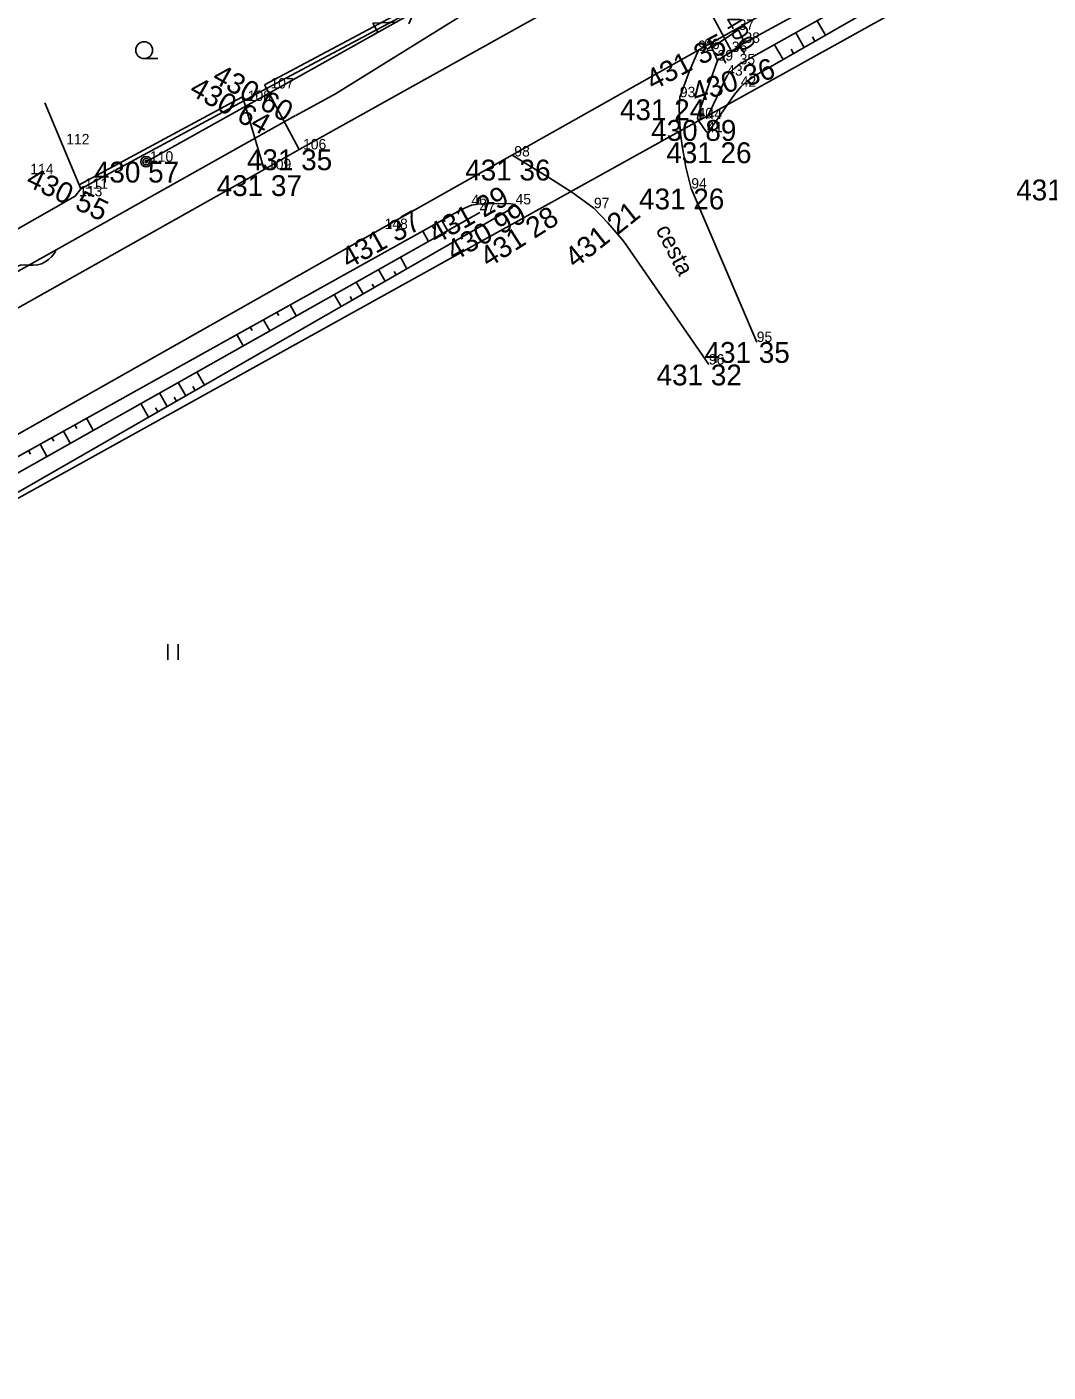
# Model space of a CAD drawing. Extents: x -559180 to -551373, y -1076947 to -1072071.
# Drawn here: x -554447.8 to -554398.8, y -1072798.6 to -1072734 of the extents above; entities that cross this region are included whole.
import ezdxf

# ---------------------------------------------------------------- set-up
doc = ezdxf.new("R2010")
doc.units = 0
for name, color, linetype in [('12_PLOTY', 7, 'Continuous'), ('13_PLOTY', 7, 'Continuous'), ('17_KOMUNIKACE', 7, 'Continuous'), ('18_POLOHOPIS', 7, 'Continuous'), ('1_VODA_ZN', 7, 'Continuous'), ('20_EL_ZN', 7, 'Continuous'), ('26_SRAFY', 7, 'Continuous'), ('27_HRANA_PATA', 7, 'Continuous'), ('30_SDEL_ZN', 7, 'Continuous'), ('3_BODY', 7, 'Continuous'), ('40_KANAL_ZN', 7, 'Continuous'), ('45_ZN_KULTURY', 7, 'Continuous'), ('49_POPIS_KANAL', 7, 'Continuous'), ('52_POPIS_UCELOVY', 7, 'Continuous'), ('6_VYSKY', 7, 'Continuous'), ('kanal_stáv', 7, 'Continuous'), ('NNnadzemní', 7, 'Continuous')]:
    doc.layers.add(name, color=color, linetype=linetype)

# ---------------------------------------------------------------- blocks, each defined once
blk = doc.blocks.new('JS400')
at = {"layer": '49_POPIS_KANAL'}
blk.add_text('DN=400', height=0.8, rotation=0.00002, dxfattribs=at).set_placement((0.698, -0.047))
blk = doc.blocks.new('VYUST')
at = {"layer": '40_KANAL_ZN'}
for p, q in [((-0.35, 0.5), (0, 0.5)), ((0, 0.5), (0, -0.5)), ((0, 0), (3, 0.001)), ((-0.35, -0.5), (0, -0.5))]:
    blk.add_line(p, q, dxfattribs=at)
blk = doc.blocks.new('SLB')
at = {"layer": '20_EL_ZN'}
for radius in [0.25, 0.158, 0.05]:
    blk.add_circle((0, 0), radius, dxfattribs=at)
blk = doc.blocks.new('ZAHRAD')
at = {"layer": '45_ZN_KULTURY'}
blk.add_line((0, 0), (0.65, 0.003), dxfattribs=at)
blk.add_circle((0, 0.403), 0.403, dxfattribs=at)
blk = doc.blocks.new('LOUKA')
at = {"layer": '45_ZN_KULTURY'}
for p, q in [((0, 0), (0, 0.75)), ((0.5, 0), (0.5, 0.75))]:
    blk.add_line(p, q, dxfattribs=at)
blk = doc.blocks.new('POINT_DISPLAY')
blk.add_line((0, 0), (0, 0))
blk = doc.blocks.new('ELNN')
at = {"layer": '20_EL_ZN'}
for p, q in [((0, 0), (0.5, 0)), ((0.5, 0), (0.5, 0.5)), ((0.5, 0.5), (1.5, 0)), ((1.5, 0), (2.5, 0))]:
    blk.add_line(p, q, dxfattribs=at)
blk.add_lwpolyline([(2, 0.375), (2.5, 0), (2, -0.375)], dxfattribs=at)
blk = doc.blocks.new('SDEP')
at = {"layer": '30_SDEL_ZN'}
for centre, radius, start, end in [((0.75, -1.001), 1.251, 53.1529, 126.84692), ((2.25, 1), 1.25, 233.13001, 306.86981)]:
    blk.add_arc(centre, radius, start, end, dxfattribs=at)

msp = doc.modelspace()

# ---------------------------------------------------------------- linework, layer by layer
at = {"layer": '12_PLOTY'}
for p, q in [((-554425.994, -1072731.273), (-554436.394, -1072736.823)), ((-554425.9, -1072731.45), (-554436.3, -1072737)), ((-554436.394, -1072736.823), (-554436.3, -1072737)), ((-554437.484, -1072737.423), (-554445.288, -1072741.624)), ((-554437.39, -1072737.6), (-554437.484, -1072737.423)), ((-554436.3, -1072737), (-554437.39, -1072737.6)), ((-554446.93, -1072737.694), (-554445.21, -1072741.81)), ((-554437.39, -1072737.6), (-554445.21, -1072741.81)), ((-554445.21, -1072741.81), (-554445.48, -1072742.17)), ((-554445.48, -1072742.17), (-554455.73, -1072747.96))]:
    msp.add_line(p, q, dxfattribs=at)
at = {"layer": '13_PLOTY'}
for p, q in [((-554417.88, -1072727.87), (-554433, -1072737.25)), ((-554434.905, -1072738.292), (-554433, -1072737.25)), ((-554434.92, -1072738.3), (-554452.11, -1072747.94)), ((-554434.92, -1072738.3), (-554452.11, -1072747.94))]:
    msp.add_line(p, q, dxfattribs=at)
at = {"layer": '17_KOMUNIKACE'}
for p, q in [((-554415.5, -1072735.11), (-554382.74, -1072716.74)), ((-554421.88, -1072732.75), (-554434.74, -1072739.92)), ((-554415.5, -1072735.11), (-554430.83, -1072743.74)), ((-554434.74, -1072739.92), (-554436.42, -1072740.88)), ((-554436.42, -1072740.88), (-554454.18, -1072750.88)), ((-554415.93, -1072741.8), (-554412.79, -1072749.16)), ((-554471.26, -1072766.59), (-554430.83, -1072743.74))]:
    msp.add_line(p, q, dxfattribs=at)
for points in [[(-554415.583, -1072735.157), (-554416.023, -1072736.16), (-554416.48, -1072737.42)], [(-554416.48, -1072737.42), (-554416.504, -1072737.861), (-554416.492, -1072738.476), (-554416.447, -1072739.172), (-554416.362, -1072739.755), (-554416.184, -1072740.775), (-554415.93, -1072741.8)], [(-554420.6, -1072742.74), (-554421.611, -1072742.005), (-554422.591, -1072741.378), (-554424.526, -1072740.191)], [(-554415.09, -1072750.24), (-554419.168, -1072744.345), (-554419.928, -1072743.441), (-554420.6, -1072742.74)]]:
    msp.add_lwpolyline(points, dxfattribs=at)
at = {"layer": '18_POLOHOPIS'}
for p, q in [((-554413.66, -1072734.19), (-554414.95, -1072735.04)), ((-554413.66, -1072734.19), (-554413.38, -1072734.81)), ((-554413.38, -1072734.81), (-554414.67, -1072735.66)), ((-554414.95, -1072735.04), (-554414.67, -1072735.66)), ((-554434.74, -1072739.92), (-554436.3, -1072737)), ((-554437.39, -1072737.6), (-554436.42, -1072740.88))]:
    msp.add_line(p, q, dxfattribs=at)
at = {"layer": '26_SRAFY'}
for p, q in [((-554410.916, -1072734.326), (-554410.511, -1072735.031)), ((-554409.893, -1072733.751), (-554409.493, -1072734.445)), ((-554411.94, -1072734.902), (-554411.528, -1072735.617)), ((-554410.123, -1072734.528), (-554410.002, -1072734.738)), ((-554411.142, -1072735.111), (-554411.02, -1072735.324)), ((-554427.621, -1072743.818), (-554427.891, -1072743.331)), ((-554427.35, -1072743.22), (-554427.431, -1072743.075)), ((-554426.702, -1072743.3), (-554426.94, -1072742.805)), ((-554428.539, -1072744.336), (-554428.813, -1072743.844)), ((-554428.271, -1072743.734), (-554428.352, -1072743.588)), ((-554429.883, -1072745.092), (-554429.567, -1072745.643)), ((-554430.94, -1072745.688), (-554430.619, -1072746.247)), ((-554430.188, -1072745.778), (-554430.093, -1072745.945)), ((-554431.997, -1072746.283), (-554431.67, -1072746.851)), ((-554431.242, -1072746.38), (-554431.145, -1072746.549)), ((-554433.053, -1072746.879), (-554432.722, -1072747.455)), ((-554432.295, -1072746.981), (-554432.196, -1072747.153)), ((-554435.719, -1072747.895), (-554435.807, -1072747.737)), ((-554434.876, -1072747.905), (-554435.168, -1072747.381)), ((-554436.997, -1072748.609), (-554437.086, -1072748.448)), ((-554436.151, -1072748.623), (-554436.447, -1072748.093)), ((-554437.426, -1072749.342), (-554437.725, -1072748.804)), ((-554440.542, -1072751.097), (-554440.176, -1072751.735)), ((-554439.645, -1072750.592), (-554439.283, -1072751.222)), ((-554441.439, -1072751.602), (-554441.068, -1072752.247)), ((-554439.839, -1072751.288), (-554439.729, -1072751.479)), ((-554442.335, -1072752.108), (-554441.961, -1072752.76)), ((-554441.626, -1072752.309), (-554441.515, -1072752.504)), ((-554440.732, -1072751.799), (-554440.622, -1072751.991)), ((-554444.614, -1072753.392), (-554444.934, -1072752.816)), ((-554445.725, -1072754.018), (-554446.049, -1072753.437)), ((-554445.395, -1072753.3), (-554445.492, -1072753.126)), ((-554447.622, -1072754.544), (-554447.72, -1072754.367)), ((-554446.836, -1072754.644), (-554447.163, -1072754.057)), ((-554446.508, -1072753.922), (-554446.606, -1072753.747))]:
    msp.add_line(p, q, dxfattribs=at)
at = {"layer": '27_HRANA_PATA'}
for p, q in [((-554400.37, -1072727.72), (-554413.38, -1072734.81)), ((-554400.12, -1072728.26), (-554413.61, -1072735.84)), ((-554414.21, -1072736.38), (-554415.2, -1072738.46)), ((-554426.08, -1072742.95), (-554457.25, -1072760.51))]:
    msp.add_line(p, q, dxfattribs=at)
for points in [[(-554399.79, -1072728.86), (-554412.919, -1072736.417), (-554413.249, -1072736.651), (-554413.56, -1072736.92)], [(-554414.67, -1072735.66), (-554415.552, -1072738.113), (-554415.602, -1072738.287), (-554415.63, -1072738.43)], [(-554413.61, -1072735.84), (-554413.89, -1072736.053), (-554414.052, -1072736.201), (-554414.21, -1072736.38)], [(-554415.17, -1072739.1), (-554415.114, -1072739.065), (-554415.054, -1072739.013), (-554413.861, -1072737.287), (-554413.56, -1072736.92)], [(-554415.63, -1072738.43), (-554415.597, -1072738.503), (-554415.552, -1072738.577), (-554415.236, -1072739.039), (-554415.203, -1072739.074), (-554415.17, -1072739.1)], [(-554426.48, -1072742.6), (-554426.695, -1072742.687), (-554426.98, -1072742.824), (-554457.77, -1072759.96)], [(-554424.36, -1072742.56), (-554424.519, -1072742.702), (-554424.79, -1072742.9), (-554456.92, -1072761.35)], [(-554424.36, -1072742.56), (-554424.581, -1072742.529), (-554424.866, -1072742.517), (-554425.928, -1072742.536), (-554426.183, -1072742.553), (-554426.48, -1072742.6)]]:
    msp.add_lwpolyline(points, dxfattribs=at)
at = {"layer": 'kanal_stáv'}
msp.add_lwpolyline([(-554211.63, -1072637.36), (-554252.71, -1072643.96), (-554272.41, -1072652.99), (-554296.03, -1072664.39), (-554307.43, -1072677), (-554325.75, -1072687.76), (-554359.23, -1072706.8), (-554394.89, -1072727.06), (-554464.39, -1072765.62), (-554508.8, -1072789.43), (-554533.01, -1072802.97), (-554568.24, -1072822.24), (-554587.98, -1072832.41), (-554601.02, -1072839.21), (-554624.92, -1072852.09), (-554662.69, -1072873.08), (-554684.61, -1072885), (-554705.04, -1072896.44), (-554749.99, -1072921.56), (-554804.76, -1072951.95)], dxfattribs=at)
at = {"layer": 'NNnadzemní'}
msp.add_line((-554442.08, -1072740.51), (-554411.95, -1072723.69), dxfattribs=at)

# ---------------------------------------------------------------- block references
at = {"layer": '1_VODA_ZN'}
for p in [(-554413.66, -1072734.19), (-554413.38, -1072734.81), (-554416.13, -1072735.47), (-554416.129, -1072735.467), (-554416.129, -1072735.467), (-554416.121, -1072735.448), (-554415.6, -1072735.2), (-554415.5, -1072735.11), (-554414.67, -1072735.66), (-554413.99, -1072735.25), (-554413.61, -1072735.84), (-554414.21, -1072736.38), (-554413.56, -1072736.92), (-554436.3, -1072737), (-554416.48, -1072737.42), (-554437.39, -1072737.6), (-554415.63, -1072738.43), (-554415.2, -1072738.46), (-554415.17, -1072739.1), (-554446.1, -1072739.68), (-554434.74, -1072739.92), (-554442.08, -1072740.51), (-554424.42, -1072740.26), (-554436.42, -1072740.88), (-554445.21, -1072741.81), (-554415.93, -1072741.8), (-554445.48, -1072742.17), (-554426.48, -1072742.6), (-554424.36, -1072742.56), (-554420.6, -1072742.74), (-554426.08, -1072742.95), (-554430.83, -1072743.74), (-554412.79, -1072749.16), (-554415.09, -1072750.24)]:
    msp.add_blockref('POINT_DISPLAY', p, dxfattribs=at)
at = {"layer": '20_EL_ZN', "xscale": 0.9999998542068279, "yscale": 0.999999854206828, "rotation": 29.172229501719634}
msp.add_blockref('ELNN', (-554431.403, -1072734.549), dxfattribs=at)
at = {"layer": '20_EL_ZN'}
msp.add_blockref('SLB', (-554442.08, -1072740.51), dxfattribs=at)
at = {"layer": '30_SDEL_ZN', "xscale": 1.0000002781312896, "yscale": 1.0000002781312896, "rotation": 29.28319525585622}
msp.add_blockref('SDEP', (-554449.01, -1072746.202), dxfattribs=at)
at = {"layer": '40_KANAL_ZN', "xscale": 0.9999994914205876, "yscale": 0.9999994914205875, "rotation": 117.91300020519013}
msp.add_blockref('VYUST', (-554413.99, -1072735.25), dxfattribs=at)
at = {"layer": '45_ZN_KULTURY'}
for name, p in [('ZAHRAD', (-554442.175, -1072735.564)), ('LOUKA', (-554441.045, -1072764.4))]:
    msp.add_blockref(name, p, dxfattribs=at)
at = {"layer": '49_POPIS_KANAL', "xscale": 0.999999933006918, "yscale": 0.9999999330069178, "rotation": -58.88831210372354}
msp.add_blockref('JS400', (-554415.835, -1072731.285), dxfattribs=at)

# ---------------------------------------------------------------- texts
at = {"layer": '3_BODY'}
for s, p in [('37', (-554413.66, -1072734.19)), ('38', (-554413.38, -1072734.81)), ('92', (-554415.6, -1072735.2)), (' 66', (-554415.5, -1072735.11)), ('36', (-554413.99, -1072735.25)), ('39', (-554414.67, -1072735.66)), ('35', (-554413.61, -1072735.84)), ('43', (-554414.21, -1072736.38)), (' 107', (-554436.3, -1072737)), ('93', (-554416.48, -1072737.42)), ('42', (-554413.56, -1072736.92)), (' 108', (-554437.39, -1072737.6)), ('40', (-554415.63, -1072738.43)), ('44', (-554415.2, -1072738.46)), ('41', (-554415.17, -1072739.1)), (' 112', (-554446.1, -1072739.68)), (' 106', (-554434.74, -1072739.92)), (' 110', (-554442.08, -1072740.51)), ('98', (-554424.42, -1072740.26)), (' 114', (-554447.82, -1072741.11)), (' 109', (-554436.42, -1072740.88)), (' 111', (-554445.21, -1072741.81)), ('94', (-554415.93, -1072741.8)), (' 113', (-554445.48, -1072742.17)), ('46', (-554426.48, -1072742.6)), ('45', (-554424.36, -1072742.56)), ('47', (-554426.08, -1072742.95)), ('97', (-554420.6, -1072742.74)), (' 148', (-554430.83, -1072743.74)), ('95', (-554412.79, -1072749.16)), ('96', (-554415.09, -1072750.24))]:
    msp.add_text(s, height=0.5, dxfattribs=at).set_placement(p)
at = {"layer": '52_POPIS_UCELOVY'}
msp.add_text('cesta', height=0.8, rotation=297.03246, dxfattribs=at).set_placement((-554417.656, -1072743.776))
at = {"layer": '6_VYSKY'}
for s, rotation, p in [('431 35', 27.95279, (-554417.764, -1072737.117)), ('430 36', 17.89212, (-554415.719, -1072737.711)), ('430 60', 330.78814, (-554438.975, -1072736.65)), ('430 64', 330.79565, (-554440.065, -1072737.251)), ('430 55', 334.51526, (-554447.901, -1072741.635)), ('431 29', 29.1425, (-554428.165, -1072744.483)), ('430 99', 29.33893, (-554427.31, -1072745.31)), ('431 28', 32.42936, (-554425.658, -1072745.621)), ('431 21', 38.50529, (-554421.498, -1072745.665)), ('431 37', 29.28378, (-554432.367, -1072745.671))]:
    msp.add_text(s, height=1, rotation=rotation, dxfattribs=at).set_placement(p)
for s, p in [('431 24', (-554419.352, -1072738.521)), ('430 89', (-554417.857, -1072739.511)), ('431 35', (-554437.245, -1072740.92)), ('431 26', (-554417.13, -1072740.581)), ('430 57', (-554444.585, -1072741.51)), ('431 36', (-554426.773, -1072741.412)), ('431 37', (-554438.696, -1072742.159)), ('431 23', (-554400.345, -1072742.365)), ('431 26', (-554418.435, -1072742.8)), ('431 35', (-554415.295, -1072750.16)), ('431 32', (-554417.595, -1072751.24))]:
    msp.add_text(s, height=1, dxfattribs=at).set_placement(p)

doc.saveas('drawing.dxf')
